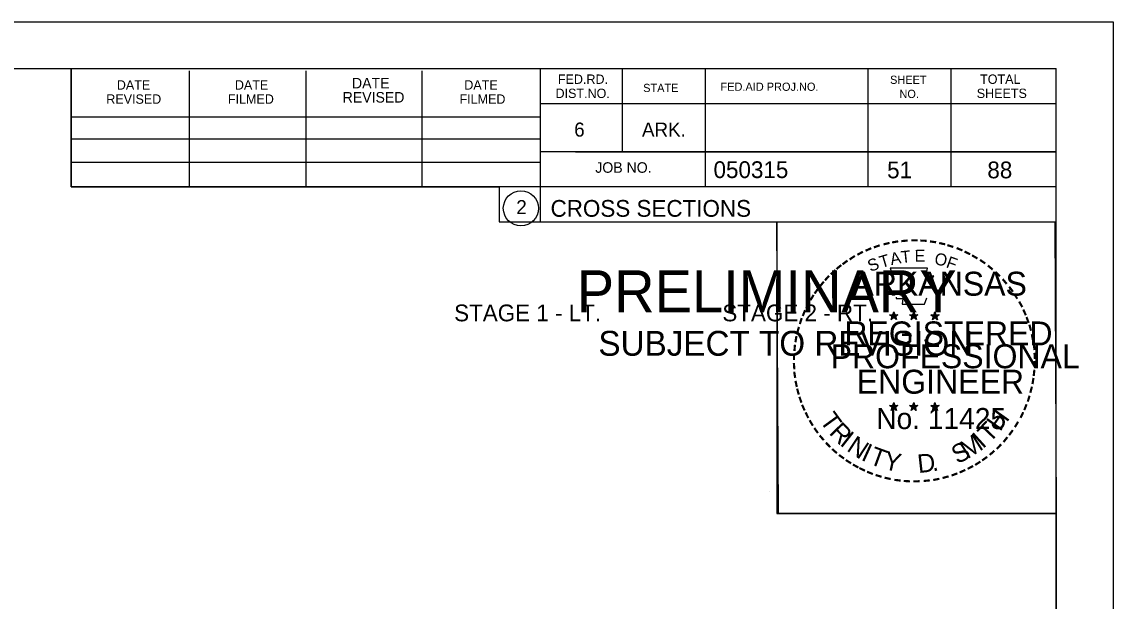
# Model space of a CAD drawing. Extents: x 1486524 to 1499135, y 326561 to 337924.
# Drawn here: x 1489054.7 to 1489145.8, y 328464.2 to 328512.5 of the extents above; entities that cross this region are included whole.
import ezdxf

# ---------------------------------------------------------------- set-up
doc = ezdxf.new("R2010")
doc.units = 0
for name, color, linetype in [('Default', 7, 'Continuous'), ('E_Property Line', 7, 'Continuous'), ('E_Quarter Calls', 7, 'Continuous'), ('E_Section Line', 7, 'Continuous'), ('E_Station Offset', 7, 'Continuous'), ('S_SIXTEEN_SECTION', 7, 'Continuous')]:
    doc.layers.add(name, color=color, linetype=linetype)

msp = doc.modelspace()

# ---------------------------------------------------------------- linework, layer by layer
at = {"layer": 'E_Property Line'}
for p, q in [((1488824.885, 328508.651), (1489141.065, 328508.651)), ((1489058.805, 328498.771), (1489058.805, 328508.651)), ((1489097.965, 328508.651), (1489097.965, 328495.851)), ((1489104.805, 328508.651), (1489104.805, 328501.711)), ((1489111.745, 328508.651), (1489111.745, 328498.771)), ((1489125.325, 328508.651), (1489125.325, 328498.771)), ((1489132.265, 328508.651), (1489132.265, 328498.771)), ((1489141.065, 328303.191), (1489141.065, 328508.651)), ((1489068.665, 328498.771), (1489068.665, 328508.451)), ((1489078.425, 328498.771), (1489078.425, 328508.451)), ((1489088.105, 328498.771), (1489088.105, 328508.451)), ((1489141.065, 328505.711), (1489097.965, 328505.711)), ((1489141.065, 328505.731), (1489141.065, 328505.731)), ((1489058.805, 328504.631), (1489097.965, 328504.631)), ((1489058.805, 328502.771), (1489097.965, 328502.771)), ((1489141.065, 328501.711), (1489097.965, 328501.711)), ((1489100.925, 328501.711), (1489141.065, 328501.711)), ((1489058.805, 328498.771), (1489058.805, 328500.831)), ((1489058.805, 328500.831), (1489097.965, 328500.831)), ((1489141.065, 328498.771), (1489058.805, 328498.771)), ((1489097.965, 328495.851), (1489141.065, 328495.851))]:
    msp.add_line(p, q, dxfattribs=at)
msp.add_circle((1489096.352, 328496.987), 1.467, dxfattribs=at)
at = {"layer": 'E_Quarter Calls'}
for p, q in [((1488812.485, 328512.546), (1489145.818, 328512.546)), ((1489117.1, 328473.395), (1489117.1, 328473.395))]:
    msp.add_line(p, q, dxfattribs=at)
for points in [[(1488812.478, 328512.546), (1489145.818, 328512.546), (1489145.818, 328299.208), (1488812.478, 328299.208)], [(1489058.805, 328508.651), (1489058.805, 328498.771), (1489094.538, 328498.771), (1489094.538, 328495.851), (1489117.737, 328495.851), (1489117.737, 328471.518), (1489141.065, 328471.518), (1489141.065, 328303.191), (1488824.885, 328303.191), (1488824.885, 328508.651)], [(1489117.737, 328495.851), (1489140.945, 328495.851), (1489141.065, 328471.518), (1489117.858, 328471.518)]]:
    msp.add_lwpolyline(points, close=True, dxfattribs=at)
at = {"layer": 'S_SIXTEEN_SECTION'}
for p, q in [((1489127.15, 328488.106), (1489127.499, 328487.995)), ((1489127.15, 328488.106), (1489127.403, 328488.061)), ((1489127.15, 328488.106), (1489127.387, 328487.984)), ((1489127.283, 328487.698), (1489127.499, 328487.995)), ((1489127.283, 328487.698), (1489127.409, 328487.942)), ((1489127.283, 328487.698), (1489127.497, 328487.915)), ((1489127.499, 328488.36), (1489127.458, 328488.108)), ((1489127.712, 328487.698), (1489127.497, 328487.912)), ((1489127.499, 328487.995), (1489127.499, 328488.36)), ((1489127.499, 328488.36), (1489127.548, 328488.11)), ((1489127.846, 328488.106), (1489127.499, 328487.995)), ((1489127.712, 328487.698), (1489127.499, 328487.995)), ((1489127.846, 328488.106), (1489127.56, 328488.057)), ((1489127.712, 328487.698), (1489127.575, 328487.989)), ((1489127.846, 328488.106), (1489127.642, 328488.004)), ((1489128.82, 328488.106), (1489129.169, 328487.995)), ((1489128.82, 328488.106), (1489129.073, 328488.061)), ((1489128.82, 328488.106), (1489129.057, 328487.984)), ((1489128.953, 328487.698), (1489129.169, 328487.995)), ((1489128.953, 328487.698), (1489129.079, 328487.942)), ((1489128.953, 328487.698), (1489129.167, 328487.915)), ((1489129.169, 328488.36), (1489129.128, 328488.108)), ((1489129.382, 328487.698), (1489129.167, 328487.912)), ((1489129.169, 328487.995), (1489129.169, 328488.36)), ((1489129.169, 328488.36), (1489129.218, 328488.11)), ((1489129.516, 328488.106), (1489129.169, 328487.995)), ((1489129.382, 328487.698), (1489129.169, 328487.995)), ((1489129.516, 328488.106), (1489129.23, 328488.057)), ((1489129.382, 328487.698), (1489129.245, 328487.989)), ((1489129.516, 328488.106), (1489129.312, 328488.004)), ((1489130.584, 328488.094), (1489130.933, 328487.983)), ((1489130.584, 328488.094), (1489130.837, 328488.049)), ((1489130.584, 328488.094), (1489130.821, 328487.972)), ((1489130.717, 328487.686), (1489130.933, 328487.983)), ((1489130.717, 328487.686), (1489130.843, 328487.93)), ((1489130.717, 328487.686), (1489130.931, 328487.903)), ((1489130.933, 328488.348), (1489130.892, 328488.096)), ((1489131.146, 328487.686), (1489130.931, 328487.9)), ((1489130.933, 328487.983), (1489130.933, 328488.348)), ((1489130.933, 328488.348), (1489130.982, 328488.098)), ((1489131.28, 328488.094), (1489130.933, 328487.983)), ((1489131.146, 328487.686), (1489130.933, 328487.983)), ((1489131.28, 328488.094), (1489130.994, 328488.045)), ((1489131.146, 328487.686), (1489131.009, 328487.977)), ((1489131.28, 328488.094), (1489131.076, 328487.992)), ((1489127.146, 328480.533), (1489127.495, 328480.422)), ((1489127.146, 328480.533), (1489127.399, 328480.488)), ((1489127.146, 328480.533), (1489127.383, 328480.411)), ((1489127.279, 328480.125), (1489127.495, 328480.422)), ((1489127.279, 328480.125), (1489127.405, 328480.369)), ((1489127.279, 328480.125), (1489127.493, 328480.342)), ((1489127.495, 328480.787), (1489127.454, 328480.535)), ((1489127.708, 328480.125), (1489127.493, 328480.339)), ((1489127.495, 328480.422), (1489127.495, 328480.787)), ((1489127.495, 328480.787), (1489127.544, 328480.537)), ((1489127.842, 328480.533), (1489127.495, 328480.422)), ((1489127.708, 328480.125), (1489127.495, 328480.422)), ((1489127.842, 328480.533), (1489127.556, 328480.484)), ((1489127.708, 328480.125), (1489127.571, 328480.416)), ((1489127.842, 328480.533), (1489127.638, 328480.431)), ((1489128.815, 328480.533), (1489129.164, 328480.422)), ((1489128.815, 328480.533), (1489129.068, 328480.488)), ((1489128.815, 328480.533), (1489129.052, 328480.411)), ((1489128.948, 328480.125), (1489129.164, 328480.422)), ((1489128.948, 328480.125), (1489129.074, 328480.369)), ((1489128.948, 328480.125), (1489129.162, 328480.342)), ((1489129.164, 328480.787), (1489129.123, 328480.535)), ((1489129.377, 328480.125), (1489129.162, 328480.339)), ((1489129.164, 328480.422), (1489129.164, 328480.787)), ((1489129.164, 328480.787), (1489129.213, 328480.537)), ((1489129.511, 328480.533), (1489129.164, 328480.422)), ((1489129.377, 328480.125), (1489129.164, 328480.422)), ((1489129.511, 328480.533), (1489129.225, 328480.484)), ((1489129.377, 328480.125), (1489129.24, 328480.416)), ((1489129.511, 328480.533), (1489129.307, 328480.431)), ((1489130.582, 328480.523), (1489130.931, 328480.412)), ((1489130.582, 328480.523), (1489130.835, 328480.478)), ((1489130.582, 328480.523), (1489130.819, 328480.401)), ((1489130.715, 328480.115), (1489130.931, 328480.412)), ((1489130.715, 328480.115), (1489130.841, 328480.359)), ((1489130.931, 328480.777), (1489130.89, 328480.525)), ((1489130.931, 328480.412), (1489130.931, 328480.777)), ((1489130.931, 328480.777), (1489130.98, 328480.527)), ((1489131.278, 328480.523), (1489130.931, 328480.412)), ((1489131.144, 328480.115), (1489130.931, 328480.412)), ((1489131.278, 328480.523), (1489130.992, 328480.474)), ((1489131.144, 328480.115), (1489131.007, 328480.406)), ((1489131.278, 328480.523), (1489131.074, 328480.421)), ((1489130.715, 328480.115), (1489130.929, 328480.332)), ((1489131.144, 328480.115), (1489130.929, 328480.329))]:
    msp.add_line(p, q, dxfattribs=at)
for points in [[(1489127.191, 328491.984), (1489127.46, 328491.157)], [(1489130.702, 328491.062), (1489130.844, 328491.346), (1489130.159, 328491.322), (1489130.307, 328491.984), (1489127.191, 328491.984)], [(1489127.683, 328489.561), (1489127.683, 328489.474), (1489128.246, 328489.455), (1489128.192, 328488.982), (1489130.062, 328488.982), (1489130.263, 328489.518)], [(1489127.499, 328488.36), (1489127.712, 328487.698), (1489127.15, 328488.106), (1489127.846, 328488.106), (1489127.283, 328487.698), (1489127.499, 328488.36)], [(1489129.169, 328488.36), (1489129.382, 328487.698), (1489128.82, 328488.106), (1489129.516, 328488.106), (1489128.953, 328487.698), (1489129.169, 328488.36)], [(1489130.933, 328488.348), (1489131.146, 328487.686), (1489130.584, 328488.094), (1489131.28, 328488.094), (1489130.717, 328487.686), (1489130.933, 328488.348)], [(1489127.495, 328480.787), (1489127.708, 328480.125), (1489127.146, 328480.533), (1489127.842, 328480.533), (1489127.279, 328480.125), (1489127.495, 328480.787)], [(1489129.164, 328480.787), (1489129.377, 328480.125), (1489128.815, 328480.533), (1489129.511, 328480.533), (1489128.948, 328480.125), (1489129.164, 328480.787)], [(1489130.931, 328480.777), (1489131.144, 328480.115), (1489130.582, 328480.523), (1489131.278, 328480.523), (1489130.715, 328480.115), (1489130.931, 328480.777)]]:
    msp.add_lwpolyline(points, dxfattribs=at)
for centre, radius in [((1489127.498, 328487.994), 0.172), ((1489127.498, 328487.994), 0.145), ((1489127.498, 328487.994), 0.116), ((1489127.498, 328487.994), 0.0991), ((1489127.498, 328487.994), 0.0747), ((1489127.498, 328487.994), 0.0495), ((1489127.498, 328487.994), 0.0296), ((1489129.168, 328487.994), 0.172), ((1489129.168, 328487.994), 0.145), ((1489129.168, 328487.994), 0.116), ((1489129.168, 328487.994), 0.0991), ((1489129.168, 328487.994), 0.0747), ((1489129.168, 328487.994), 0.0495), ((1489129.168, 328487.994), 0.0296), ((1489130.932, 328487.982), 0.172), ((1489130.932, 328487.982), 0.145), ((1489130.932, 328487.982), 0.116), ((1489130.932, 328487.982), 0.0991), ((1489130.932, 328487.982), 0.0747), ((1489130.932, 328487.982), 0.0495), ((1489130.932, 328487.982), 0.0296), ((1489127.494, 328480.421), 0.172), ((1489127.494, 328480.421), 0.145), ((1489127.494, 328480.421), 0.116), ((1489127.494, 328480.421), 0.0991), ((1489127.494, 328480.421), 0.0747), ((1489127.494, 328480.421), 0.0495), ((1489127.494, 328480.421), 0.0296), ((1489129.163, 328480.421), 0.172), ((1489129.163, 328480.421), 0.145), ((1489129.163, 328480.421), 0.116), ((1489129.163, 328480.421), 0.0991), ((1489129.163, 328480.421), 0.0747), ((1489129.163, 328480.421), 0.0495), ((1489129.163, 328480.421), 0.0296), ((1489130.93, 328480.411), 0.172), ((1489130.93, 328480.411), 0.145), ((1489130.93, 328480.411), 0.116), ((1489130.93, 328480.411), 0.0991), ((1489130.93, 328480.411), 0.0747), ((1489130.93, 328480.411), 0.0495), ((1489130.93, 328480.411), 0.0296)]:
    msp.add_circle(centre, radius, dxfattribs=at)

# ---------------------------------------------------------------- texts
at = {"layer": 'Default'}
for s, p in [('STAGE 1 - LT.', (1489090.776, 328487.558)), ('STAGE 2 - RT.', (1489113.176, 328487.558))]:
    msp.add_text(s, height=1.4, dxfattribs=at).set_placement(p)
at = {"layer": 'E_Property Line'}
for s, height, p in [('DATE', 0.8792, (1489082.245, 328506.991)), ('FED.RD.', 0.7819, (1489099.445, 328507.371)), ('SHEET', 0.684, (1489127.185, 328507.371)), ('TOTAL', 0.7819, (1489134.705, 328507.371)), ('DATE', 0.7819, (1489062.605, 328506.891)), ('DATE', 0.7819, (1489072.465, 328506.891)), ('DATE', 0.7819, (1489091.625, 328506.891)), ('DIST.NO.', 0.7819, (1489099.245, 328506.191)), ('STATE', 0.684, (1489106.565, 328506.691)), ('FED.AID PROJ.NO.', 0.684, (1489113.025, 328506.791)), ('NO.', 0.684, (1489127.965, 328506.191)), ('SHEETS', 0.7819, (1489134.425, 328506.191)), ('REVISED', 0.7819, (1489061.725, 328505.711)), ('FILMED', 0.7819, (1489071.885, 328505.711)), ('REVISED', 0.8792, (1489081.465, 328505.811)), ('FILMED', 0.7819, (1489091.225, 328505.711)), ('6', 1.172, (1489100.805, 328502.971)), ('ARK.', 1.1723, (1489106.465, 328502.971)), ('JOB NO.', 0.8792, (1489102.565, 328499.951)), ('050315', 1.4, (1489112.441, 328499.511)), ('2', 1.172, (1489095.969, 328496.5)), ('CROSS SECTIONS', 1.4, (1489098.829, 328496.281))]:
    msp.add_text(s, height=height, rotation=360, dxfattribs=at).set_placement(p)
at = {"layer": 'E_Section Line'}
for s, height, p in [('PRELIMINARY', 3.5, (1489101.017, 328488.314)), ('DWB', 0.01, (1489101.763, 328490.163)), ('SUBJECT TO REVISION', 2.07511, (1489102.826, 328484.685))]:
    msp.add_text(s, height=height, rotation=360, dxfattribs=at).set_placement(p)
at = {"layer": 'E_Station Offset'}
for s, p in [('51', (1489126.938, 328499.491)), ('88', (1489135.31, 328499.491))]:
    msp.add_text(s, height=1.4, dxfattribs=at).set_placement(p)
at = {"layer": 'S_SIXTEEN_SECTION'}
for s, height, rotation, p in [('-', 1.6, 13.63015, (1489126.689, 328493.352)), ('-', 1.6, 10.21935, (1489127.367, 328493.514)), ('-', 1.6, 5.89682, (1489128.096, 328493.624)), ('-', 1.6, 0.18623, (1489128.868, 328493.696)), ('-', 1.6, 357.74304, (1489129.591, 328493.683)), ('-', 1.6, 352.16172, (1489130.335, 328493.627)), ('-', 1.6, 347.20489, (1489131.054, 328493.513)), ('-', 1.6, 28.79182, (1489124.672, 328492.525)), ('-', 1.6, 24.30721, (1489125.305, 328492.842)), ('-', 1.6, 19.17608, (1489125.939, 328493.111)), ('T', 1, 16.4036, (1489126.46, 328491.993)), ('A', 1, 11.21318, (1489127.286, 328492.244)), ('T', 1, 6.02276, (1489128.135, 328492.41)), ('E', 1, 0.83234, (1489129.24, 328492.52)), ('O', 1, 350.4515, (1489130.844, 328492.31)), ('-', 1.6, 342.3362, (1489131.689, 328493.358)), ('-', 1.6, 337.85509, (1489132.424, 328493.135)), ('-', 1.6, 334.12109, (1489133.055, 328492.864)), ('-', 1.6, 329.64089, (1489133.634, 328492.581)), ('-', 1.6, 38.95066, (1489123.021, 328491.382)), ('-', 1.6, 36.23174, (1489123.497, 328491.76)), ('-', 1.6, 34.06357, (1489124.075, 328492.155)), ('S', 1, 21.59401, (1489125.546, 328491.662)), ('F', 1, 340.07066, (1489131.798, 328492.082)), ('-', 1.6, 325.86266, (1489134.277, 328492.22)), ('-', 1.6, 320.52971, (1489134.887, 328491.794)), ('-', 1.6, 48.42305, (1489122.14, 328490.487)), ('-', 1.6, 42.96224, (1489122.588, 328490.965)), ('ARKANSAS', 2, 360, (1489124.044, 328489.696)), ('-', 1.6, 315.57859, (1489135.486, 328491.306)), ('-', 1.6, 50.61417, (1489121.737, 328490.001)), ('-', 1.6, 309.87973, (1489136.055, 328490.756)), ('-', 1.6, 306.65218, (1489136.58, 328490.154)), ('-', 1.6, 58.07063, (1489120.999, 328488.907)), ('-', 1.6, 54.23247, (1489121.324, 328489.434)), ('-', 1.4, 303.67529, (1489137.066, 328489.586)), ('-', 1.6, 62.87135, (1489120.686, 328488.293)), ('-', 1.6, 299.66835, (1489137.385, 328488.979)), ('-', 1.6, 294.66279, (1489137.709, 328488.367)), ('-', 1.6, 72.39447, (1489120.208, 328487.052)), ('-', 1.6, 67.77427, (1489120.427, 328487.682)), ('DWB', 0.01, 360, (1489127.486, 328487.99)), ('DWB', 0.01, 360, (1489129.156, 328487.99)), ('DWB', 0.01, 360, (1489130.92, 328487.979)), ('-', 1.6, 290.57283, (1489137.966, 328487.79)), ('-', 1.6, 75.46096, (1489120.011, 328486.338)), ('REGISTERED', 2, 360, (1489123.366, 328485.547)), ('-', 1.6, 285.12326, (1489138.2, 328487.21)), ('-', 1.6, 81.20126, (1489119.879, 328485.625)), ('-', 1.6, 280.54934, (1489138.4, 328486.468)), ('-', 1.6, 85.18634, (1489119.803, 328484.934)), ('PROFESSIONAL', 2, 360, (1489122.218, 328483.643)), ('-', 1.6, 276.59616, (1489138.562, 328485.7)), ('-', 1.6, 274.33011, (1489138.622, 328484.978)), ('-', 1.6, 94.19588, (1489119.813, 328483.508)), ('-', 1.6, 89.06224, (1489119.778, 328484.233)), ('-', 1.6, 269.94067, (1489138.656, 328484.346)), ('-', 1.6, 98.94793, (1489119.885, 328482.841)), ('ENGINEER', 2, 360, (1489124.405, 328481.518)), ('-', 1.6, 263.5172, (1489138.637, 328483.68)), ('-', 1.6, 101.71495, (1489120.02, 328482.108)), ('-', 1.6, 260.99529, (1489138.566, 328483.026)), ('-', 1.6, 105.45785, (1489120.182, 328481.513)), ('-', 1.6, 109.08742, (1489120.397, 328480.882)), ('-', 1.6, 252.86809, (1489138.275, 328481.628)), ('-', 1.6, 255.7626, (1489138.456, 328482.348)), ('-', 1.6, 114.06432, (1489120.651, 328480.286)), ('No. 11425', 1.757, 360, (1489126.033, 328478.567)), ('DWB', 0.01, 360, (1489127.482, 328480.417)), ('DWB', 0.01, 360, (1489129.151, 328480.417)), ('DWB', 0.01, 360, (1489130.918, 328480.407)), ('-', 1.6, 247.88866, (1489138.052, 328480.955)), ('-', 1.6, 115.72885, (1489120.956, 328479.668)), ('T', 1.54, 306.04056, (1489121.255, 328479.26)), ('H', 1.54, 54.60883, (1489136.375, 328478.295)), ('-', 1.6, 244.61971, (1489137.79, 328480.326)), ('-', 1.6, 120.44712, (1489121.313, 328479.082)), ('-', 1.6, 125.89344, (1489121.716, 328478.521)), ('R', 1.54, 314.00497, (1489122.017, 328478.212)), ('T', 1.54, 46.64442, (1489135.486, 328477.353)), ('-', 1.6, 233.84524, (1489136.994, 328478.921)), ('-', 1.6, 239.07125, (1489137.396, 328479.574)), ('-', 1.6, 130.71812, (1489122.178, 328477.969)), ('I', 1.54, 321.96938, (1489122.918, 328477.28)), ('N', 1.54, 326.50021, (1489123.485, 328476.809)), ('M', 1.54, 32.65632, (1489133.64, 328476.028)), ('I', 1.54, 42.11359, (1489134.924, 328476.875)), ('-', 1.6, 231.25377, (1489136.564, 328478.355)), ('-', 1.6, 134.22381, (1489122.695, 328477.424)), ('-', 1.6, 138.93382, (1489123.22, 328476.96)), ('I', 1.54, 335.36034, (1489124.693, 328476.023)), ('T', 1.54, 339.89117, (1489125.354, 328475.695)), ('Y', 1.54, 347.85558, (1489126.571, 328475.25)), ('S', 1.54, 26.9312, (1489132.801, 328475.622)), ('-', 1.6, 221.08509, (1489135.563, 328477.282)), ('-', 1.6, 225.76533, (1489136.085, 328477.791)), ('-', 1.6, 144.64634, (1489123.776, 328476.554)), ('-', 1.6, 148.08978, (1489124.337, 328476.183)), ('D', 1.54, 6.39691, (1489129.556, 328474.892)), ('-', 1.6, 212.24909, (1489134.48, 328476.423)), ('-', 1.6, 215.73633, (1489135.014, 328476.81)), ('-', 1.6, 151.57039, (1489124.916, 328475.858)), ('-', 1.6, 154.60019, (1489125.438, 328475.611)), ('-', 1.6, 158.56121, (1489126.062, 328475.357)), ('.', 1.54, 13.76417, (1489130.748, 328475.019)), ('-', 1.6, 200.71842, (1489132.679, 328475.485)), ('-', 1.6, 204.25161, (1489133.298, 328475.758)), ('-', 1.6, 207.35684, (1489133.922, 328476.077)), ('-', 1.6, 162.79826, (1489126.749, 328475.144)), ('-', 1.6, 167.55551, (1489127.464, 328474.98)), ('-', 1.6, 173.11546, (1489128.236, 328474.87)), ('-', 1.6, 176.51827, (1489128.984, 328474.817)), ('-', 1.6, 181.59176, (1489129.728, 328474.836)), ('-', 1.6, 185.81666, (1489130.537, 328474.912)), ('-', 1.6, 191.28576, (1489131.273, 328475.044)), ('-', 1.6, 195.47429, (1489132.002, 328475.243))]:
    msp.add_text(s, height=height, rotation=rotation, dxfattribs=at).set_placement(p)

doc.saveas('drawing.dxf')
